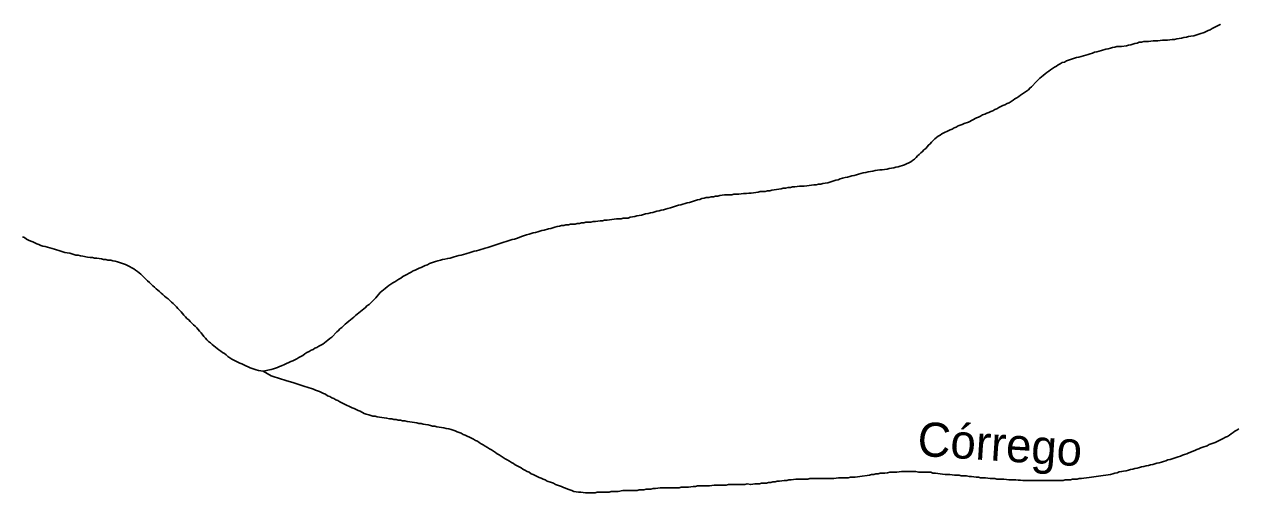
# Model space of a CAD drawing. Extents: x 652.3 to 678, y 7316.9 to 7344.9.
# Drawn here: x 669.946 to 672.797, y 7329.85 to 7330.949 of the extents above; entities that cross this region are included whole.
import ezdxf
from ezdxf.enums import TextEntityAlignment as Align

# ---------------------------------------------------------------- set-up
doc = ezdxf.new("R2010")
doc.units = 0
doc.header["$LTSCALE"] = 0.032
doc.layers.add('61', color=7, linetype='Continuous')
doc.layers.add('7', color=7, linetype='Continuous', lineweight=25)

msp = doc.modelspace()

# ---------------------------------------------------------------- linework, layer by layer
at = {"layer": '7'}
for points in [[(672.1621, 7330.7198), (672.1812, 7330.7294), (672.186, 7330.7309), (672.1907, 7330.7333), (672.1955, 7330.7365), (672.2003, 7330.7381), (672.205, 7330.7405), (672.2098, 7330.7421), (672.2146, 7330.7445), (672.2194, 7330.7461), (672.2241, 7330.7492), (672.2289, 7330.7508), (672.2337, 7330.754), (672.2432, 7330.7588), (672.248, 7330.7604), (672.2528, 7330.7636), (672.2576, 7330.7652), (672.2623, 7330.7683), (672.2671, 7330.7707), (672.2711, 7330.7739), (672.2759, 7330.7763), (672.2806, 7330.7795), (672.2846, 7330.7827), (672.2894, 7330.7858), (672.2934, 7330.789), (672.2981, 7330.7922), (672.3029, 7330.7954), (672.3061, 7330.7994), (672.3101, 7330.8026), (672.322, 7330.8145), (672.326, 7330.8185), (672.33, 7330.8225), (672.334, 7330.8256), (672.3379, 7330.8288), (672.3419, 7330.8328), (672.3459, 7330.836), (672.3507, 7330.8392), (672.3546, 7330.8423), (672.3594, 7330.8455), (672.3642, 7330.8487), (672.369, 7330.8511), (672.3729, 7330.8543), (672.3777, 7330.8567), (672.3825, 7330.8591), (672.3873, 7330.8606), (672.392, 7330.863), (672.4064, 7330.8678), (672.4111, 7330.8694), (672.4159, 7330.871), (672.4215, 7330.8718), (672.427, 7330.8734), (672.4326, 7330.875), (672.4374, 7330.8766), (672.443, 7330.8781), (672.4477, 7330.8797), (672.4533, 7330.8813), (672.4581, 7330.8837), (672.4636, 7330.8845), (672.4692, 7330.8861), (672.4748, 7330.8877), (672.4843, 7330.8909), (672.4899, 7330.8917), (672.4955, 7330.8933), (672.5002, 7330.8949), (672.5058, 7330.8957), (672.5106, 7330.8972), (672.5217, 7330.8972), (672.5329, 7330.8988), (672.5376, 7330.9004), (672.5432, 7330.9012), (672.5528, 7330.9044), (672.5583, 7330.9052), (672.5631, 7330.9068), (672.5687, 7330.9068), (672.5735, 7330.9084), (672.5846, 7330.9084), (672.5902, 7330.9092), (672.5957, 7330.91), (672.6069, 7330.91), (672.618, 7330.9116), (672.6292, 7330.9116), (672.6347, 7330.9124), (672.6403, 7330.9132), (672.6459, 7330.9132), (672.6514, 7330.9148), (672.657, 7330.9155), (672.6626, 7330.9163), (672.6681, 7330.9179), (672.6737, 7330.9187), (672.6785, 7330.9203), (672.6841, 7330.9211), (672.6912, 7330.9219), (672.7008, 7330.9251), (672.7055, 7330.9267), (672.7151, 7330.9299), (672.7246, 7330.9346), (672.7294, 7330.9362), (672.7342, 7330.9394), (672.7485, 7330.9466), (672.7528, 7330.9487), (672.7535, 7330.9491)], [(671.5685, 7330.5456), (671.5741, 7330.5456), (671.5788, 7330.5471), (671.59, 7330.5487), (671.6067, 7330.5487), (671.6115, 7330.5503), (671.6234, 7330.5503), (671.629, 7330.5511), (671.6345, 7330.5519), (671.6409, 7330.5519), (671.6465, 7330.5527), (671.652, 7330.5527), (671.6576, 7330.5535), (671.6688, 7330.5551), (671.6735, 7330.5567), (671.6847, 7330.5567), (671.6902, 7330.5583), (671.6958, 7330.5583), (671.7006, 7330.5599), (671.7117, 7330.5615), (671.7173, 7330.5623), (671.7229, 7330.5631), (671.7276, 7330.5646), (671.7332, 7330.5646), (671.7388, 7330.5662), (671.7443, 7330.5662), (671.7491, 7330.5678), (671.7547, 7330.5678), (671.7603, 7330.5686), (671.7658, 7330.5694), (671.777, 7330.5694), (671.7825, 7330.5702), (671.7881, 7330.571), (671.7937, 7330.5718), (671.7992, 7330.5726), (671.8048, 7330.5726), (671.8104, 7330.5742), (671.816, 7330.5742), (671.8207, 7330.5758), (671.8263, 7330.5766), (671.8319, 7330.5774), (671.8366, 7330.579), (671.8414, 7330.5806), (671.851, 7330.5837), (671.8565, 7330.5845), (671.8613, 7330.5869), (671.8669, 7330.5877), (671.8725, 7330.5893), (671.878, 7330.5901), (671.8836, 7330.5917), (671.8884, 7330.5933), (671.8939, 7330.5941), (671.8995, 7330.5957), (671.9043, 7330.5973), (671.9154, 7330.6005), (671.921, 7330.6012), (671.9266, 7330.6028), (671.9321, 7330.6036), (671.9377, 7330.6044), (671.9433, 7330.606), (671.9488, 7330.6068), (671.9544, 7330.6076), (671.96, 7330.6076), (671.9655, 7330.6084), (671.9711, 7330.6092), (671.9759, 7330.6108), (671.987, 7330.6124), (671.9918, 7330.614), (671.9974, 7330.6148), (672.0021, 7330.6164), (672.0077, 7330.618), (672.0125, 7330.6196), (672.0268, 7330.6267), (672.0308, 7330.6299), (672.0356, 7330.6323), (672.0395, 7330.6363), (672.0427, 7330.6402), (672.0467, 7330.6434), (672.0507, 7330.6474), (672.0547, 7330.6506), (672.0578, 7330.6546), (672.0618, 7330.6577), (672.065, 7330.6617), (672.0682, 7330.6657), (672.0722, 7330.6689), (672.0754, 7330.6729), (672.0793, 7330.6768), (672.0833, 7330.68), (672.0873, 7330.6832), (672.0913, 7330.6864), (672.096, 7330.6888), (672.1, 7330.692), (672.1191, 7330.7015), (672.1239, 7330.7031), (672.1287, 7330.7063), (672.1334, 7330.7079), (672.1382, 7330.7111), (672.143, 7330.7126), (672.1478, 7330.7142), (672.1525, 7330.7166), (672.1621, 7330.7198)], [(670.9502, 7330.4023), (670.955, 7330.4039), (670.9606, 7330.4047), (670.9662, 7330.4063), (670.9717, 7330.4071), (670.9773, 7330.4087), (670.9829, 7330.4103), (670.9924, 7330.4135), (670.9972, 7330.4151), (671.002, 7330.4166), (671.0075, 7330.4174), (671.0131, 7330.419), (671.0179, 7330.4206), (671.0235, 7330.4222), (671.0282, 7330.4238), (671.0338, 7330.4254), (671.0386, 7330.427), (671.0433, 7330.4286), (671.0481, 7330.4302), (671.0624, 7330.435), (671.0672, 7330.4365), (671.0815, 7330.4413), (671.0863, 7330.4429), (671.0911, 7330.4445), (671.0967, 7330.4453), (671.1014, 7330.4469), (671.1158, 7330.4517), (671.1205, 7330.4533), (671.1253, 7330.4548), (671.1309, 7330.4564), (671.1356, 7330.458), (671.1404, 7330.4596), (671.146, 7330.4604), (671.1516, 7330.462), (671.1611, 7330.4652), (671.1667, 7330.466), (671.1762, 7330.4692), (671.1818, 7330.47), (671.1913, 7330.4731), (671.1969, 7330.4747), (671.2025, 7330.4755), (671.2073, 7330.4771), (671.2128, 7330.4771), (671.2176, 7330.4787), (671.2232, 7330.4787), (671.2279, 7330.4803), (671.2391, 7330.4803), (671.2439, 7330.4819), (671.2494, 7330.4819), (671.2542, 7330.4835), (671.2598, 7330.4835), (671.2645, 7330.4851), (671.2757, 7330.4851), (671.2813, 7330.4867), (671.2868, 7330.4867), (671.2924, 7330.4875), (671.298, 7330.4883), (671.3035, 7330.4883), (671.3083, 7330.4899), (671.3139, 7330.4899), (671.325, 7330.4914), (671.3306, 7330.4922), (671.3362, 7330.493), (671.3473, 7330.493), (671.3521, 7330.4946), (671.3632, 7330.4946), (671.368, 7330.4962), (671.3791, 7330.4978), (671.3839, 7330.4994), (671.3895, 7330.5002), (671.395, 7330.501), (671.3998, 7330.5026), (671.4046, 7330.5042), (671.4102, 7330.505), (671.4157, 7330.5066), (671.4213, 7330.5074), (671.4261, 7330.5089), (671.4308, 7330.5105), (671.4364, 7330.5113), (671.4412, 7330.5129), (671.4468, 7330.5137), (671.4515, 7330.5153), (671.4563, 7330.5169), (671.4627, 7330.5185), (671.4722, 7330.5217), (671.477, 7330.5233), (671.4818, 7330.5249), (671.4873, 7330.5257), (671.5017, 7330.5304), (671.5072, 7330.5312), (671.5168, 7330.5344), (671.5216, 7330.536), (671.5263, 7330.5376), (671.5319, 7330.5384), (671.5367, 7330.54), (671.5422, 7330.5408), (671.547, 7330.5424), (671.5526, 7330.5424), (671.5582, 7330.544), (671.5637, 7330.544), (671.5685, 7330.5456)], [(669.9803, 7330.4326), (669.9755, 7330.4342), (669.9708, 7330.4365), (669.966, 7330.4389), (669.9612, 7330.4405), (669.9564, 7330.4429), (669.9517, 7330.4453), (669.9469, 7330.4485), (669.9421, 7330.4501)], [(670.507, 7330.135), (670.4959, 7330.1366), (670.4903, 7330.1382), (670.4856, 7330.1398), (670.4808, 7330.1413), (670.476, 7330.1429), (670.4617, 7330.1501), (670.4569, 7330.1525), (670.4521, 7330.1541), (670.4474, 7330.1565), (670.4426, 7330.1588), (670.4331, 7330.1636), (670.4283, 7330.1668), (670.4243, 7330.17), (670.4203, 7330.1732), (670.4163, 7330.1764), (670.4116, 7330.1787), (670.4076, 7330.1819), (670.4028, 7330.1851), (670.3988, 7330.1883), (670.3949, 7330.1915), (670.3909, 7330.1947), (670.3869, 7330.1978), (670.3829, 7330.2018), (670.3789, 7330.205), (670.375, 7330.209), (670.3718, 7330.213), (670.3678, 7330.2169), (670.3614, 7330.2249), (670.3575, 7330.2289), (670.3543, 7330.2328), (670.3511, 7330.2368), (670.3471, 7330.2408), (670.3431, 7330.244), (670.3392, 7330.248), (670.3352, 7330.2519), (670.332, 7330.2559), (670.328, 7330.2591), (670.3248, 7330.2631), (670.3209, 7330.2663), (670.3145, 7330.2742), (670.3065, 7330.2822), (670.3034, 7330.2862), (670.2994, 7330.2901), (670.2954, 7330.2941), (670.2914, 7330.2973), (670.2835, 7330.3053), (670.2795, 7330.3084), (670.2755, 7330.3116), (670.2715, 7330.3148), (670.2675, 7330.318), (670.2636, 7330.322), (670.2596, 7330.3251), (670.2556, 7330.3283), (670.2516, 7330.3323), (670.2477, 7330.3355), (670.2397, 7330.3434), (670.2357, 7330.3474), (670.2278, 7330.3554), (670.2238, 7330.3586), (670.2198, 7330.3625), (670.2158, 7330.3657), (670.2118, 7330.3689), (670.2071, 7330.3721), (670.2031, 7330.3753), (670.1983, 7330.3777), (670.1935, 7330.3808), (670.184, 7330.3856), (670.1697, 7330.3904), (670.1649, 7330.392), (670.1593, 7330.3936), (670.1538, 7330.3944), (670.149, 7330.396), (670.1426, 7330.396), (670.1379, 7330.3976), (670.1323, 7330.3976), (670.1275, 7330.3991), (670.1219, 7330.3999), (670.1164, 7330.4007), (670.1108, 7330.4007), (670.106, 7330.4023), (670.1005, 7330.4023), (670.0949, 7330.4031), (670.0837, 7330.4047), (670.0782, 7330.4055), (670.0726, 7330.4071), (670.067, 7330.4071), (670.0623, 7330.4087), (670.0527, 7330.4119), (670.0471, 7330.4127), (670.0416, 7330.4135), (670.0368, 7330.4151), (670.0272, 7330.4182), (670.0217, 7330.4198), (670.0169, 7330.4214), (670.0058, 7330.4246), (670.001, 7330.4262), (669.9954, 7330.4278), (669.9899, 7330.4286), (669.9851, 7330.4302), (669.9803, 7330.4326)], [(670.507, 7330.135), (670.5254, 7330.139), (670.5309, 7330.1405), (670.5357, 7330.1421), (670.5405, 7330.1437), (670.5452, 7330.1461), (670.55, 7330.1477), (670.5572, 7330.1509), (670.5715, 7330.1581), (670.5763, 7330.1596), (670.5858, 7330.1644), (670.5906, 7330.1676), (670.6001, 7330.1724), (670.6049, 7330.1756), (670.6097, 7330.1787), (670.6145, 7330.1811), (670.6192, 7330.1843), (670.624, 7330.1859), (670.628, 7330.1891), (670.6328, 7330.1907), (670.6375, 7330.1939), (670.6471, 7330.1986), (670.6511, 7330.2018), (670.655, 7330.205), (670.659, 7330.2082), (670.663, 7330.2122), (670.6678, 7330.2153), (670.6797, 7330.2273), (670.6837, 7330.2305), (670.6869, 7330.2344), (670.6916, 7330.2376), (670.6956, 7330.2416), (670.6996, 7330.2456), (670.7036, 7330.2488), (670.7076, 7330.2527), (670.7115, 7330.2559), (670.7155, 7330.2591), (670.7195, 7330.2623), (670.7235, 7330.2655), (670.7275, 7330.2687), (670.7314, 7330.2718), (670.7354, 7330.275), (670.7394, 7330.2782), (670.7434, 7330.2814), (670.7473, 7330.2846), (670.7505, 7330.2885), (670.7553, 7330.2917), (670.7712, 7330.3076), (670.7744, 7330.3116), (670.7784, 7330.3156), (670.7816, 7330.3196), (670.7855, 7330.3228), (670.7895, 7330.3259), (670.7935, 7330.3291), (670.7975, 7330.3331), (670.8015, 7330.3363), (670.8062, 7330.3395), (670.811, 7330.3427), (670.8158, 7330.345), (670.8206, 7330.3482), (670.8253, 7330.3514), (670.8301, 7330.3538), (670.8349, 7330.357), (670.8444, 7330.3617), (670.8492, 7330.3649), (670.854, 7330.3673), (670.8587, 7330.3705), (670.8635, 7330.3721), (670.8731, 7330.3769), (670.8778, 7330.3785), (670.8874, 7330.3832), (670.8922, 7330.3848), (670.8969, 7330.388), (670.9017, 7330.3896), (670.9113, 7330.3928), (670.9168, 7330.3944), (670.9232, 7330.396), (670.928, 7330.3976), (670.9335, 7330.3983), (670.9399, 7330.3999), (670.9455, 7330.4007), (670.9502, 7330.4023)], [(670.507, 7330.135), (670.5254, 7330.1246), (670.5301, 7330.123), (670.5349, 7330.1214), (670.5405, 7330.1199), (670.5452, 7330.1183), (670.55, 7330.1167), (670.5556, 7330.1151), (670.5604, 7330.1135), (670.5675, 7330.1111), (670.5763, 7330.1087), (670.5858, 7330.1055), (670.5906, 7330.1039), (670.6049, 7330.0992), (670.6105, 7330.0976), (670.6248, 7330.0928), (670.6296, 7330.0904), (670.6344, 7330.0888), (670.6391, 7330.0872), (670.6487, 7330.0825), (670.6535, 7330.0809), (670.6582, 7330.0777), (670.663, 7330.0761), (670.6678, 7330.0729), (670.6726, 7330.0713), (670.6773, 7330.0681), (670.6821, 7330.0665), (670.6869, 7330.0634), (670.6916, 7330.061), (670.6964, 7330.0586), (670.7155, 7330.049), (670.7203, 7330.0475), (670.7298, 7330.0427), (670.7346, 7330.0411), (670.7442, 7330.0363), (670.7489, 7330.0347), (670.7545, 7330.0331), (670.7593, 7330.0315), (670.7641, 7330.0299), (670.7696, 7330.0299), (670.7744, 7330.0284), (670.78, 7330.0276), (670.7855, 7330.0268), (670.7967, 7330.0252), (670.803, 7330.0236), (670.8086, 7330.0236), (670.8134, 7330.022), (670.819, 7330.022), (670.8237, 7330.0204), (670.8293, 7330.0204), (670.8341, 7330.0188), (670.8396, 7330.0188), (670.8452, 7330.0172), (670.8508, 7330.0164), (670.8564, 7330.0156), (670.8619, 7330.0148), (670.8675, 7330.014), (670.8723, 7330.0124), (670.8778, 7330.0124), (670.8826, 7330.0108), (670.8882, 7330.0101), (670.8938, 7330.0093), (670.8993, 7330.0077), (670.9041, 7330.0061), (670.9097, 7330.0061), (670.9144, 7330.0045), (670.92, 7330.0037), (670.9256, 7330.0029), (670.9312, 7330.0021), (670.9367, 7330.0005), (670.9423, 7329.9997), (670.9479, 7329.9981), (670.9574, 7329.9949), (670.9622, 7329.9933), (670.967, 7329.991), (670.9717, 7329.9894), (670.9765, 7329.987), (670.9813, 7329.9854), (670.9956, 7329.9782), (671.0004, 7329.9758), (671.0052, 7329.9727), (671.0099, 7329.9711), (671.0139, 7329.9679)], [(672.7031, 7329.9528), (672.7079, 7329.9552), (672.7127, 7329.9567), (672.7222, 7329.9599), (672.727, 7329.9631), (672.7413, 7329.9679), (672.7604, 7329.9774), (672.7652, 7329.9806), (672.77, 7329.9822), (672.7748, 7329.9854), (672.7787, 7329.9886), (672.7835, 7329.991), (672.7875, 7329.9941), (672.7923, 7329.9965), (672.797, 7329.9997)], [(671.0139, 7329.9679), (671.0187, 7329.9647), (671.0235, 7329.9623), (671.0282, 7329.9591), (671.033, 7329.9559), (671.0378, 7329.9528), (671.0425, 7329.9504), (671.0473, 7329.9472), (671.0521, 7329.9448), (671.0561, 7329.9416), (671.0608, 7329.9392), (671.0656, 7329.9361), (671.0704, 7329.9329), (671.0752, 7329.9297), (671.0799, 7329.9273), (671.0847, 7329.9241), (671.0895, 7329.9209), (671.0943, 7329.9185), (671.0982, 7329.9154), (671.1126, 7329.9082), (671.1165, 7329.905), (671.1213, 7329.9026), (671.1261, 7329.8995), (671.1309, 7329.8979), (671.1356, 7329.8947), (671.1404, 7329.8931), (671.1547, 7329.8859), (671.1595, 7329.8843), (671.1643, 7329.8819), (671.1691, 7329.8804), (671.1738, 7329.8772), (671.1834, 7329.874), (671.1882, 7329.8724), (671.1929, 7329.8692), (671.1977, 7329.8676), (671.2025, 7329.866), (671.2073, 7329.8644), (671.212, 7329.8621), (671.2168, 7329.8605), (671.2216, 7329.8581), (671.2311, 7329.8549), (671.2359, 7329.8533), (671.2415, 7329.8525), (671.247, 7329.8517), (671.2526, 7329.8517), (671.2582, 7329.8509), (671.2637, 7329.8501), (671.286, 7329.8501), (671.2908, 7329.8517), (671.3187, 7329.8517), (671.3234, 7329.8533), (671.3401, 7329.8533), (671.3513, 7329.8549), (671.3847, 7329.8549), (671.3895, 7329.8565), (671.4006, 7329.8565), (671.4054, 7329.8581), (671.4165, 7329.8581), (671.4221, 7329.8597), (671.4277, 7329.8597), (671.4388, 7329.8613), (671.4834, 7329.8613), (671.4881, 7329.8629), (671.5048, 7329.8629), (671.5104, 7329.8636), (671.516, 7329.8644), (671.5216, 7329.8644), (671.5263, 7329.866), (671.5542, 7329.866), (671.5653, 7329.8676), (671.5932, 7329.8676), (671.5987, 7329.8692), (671.6377, 7329.8692), (671.6425, 7329.8708), (671.6512, 7329.8692), (671.6608, 7329.8708), (671.6719, 7329.8708), (671.6767, 7329.8724), (671.6879, 7329.8724), (671.6926, 7329.874), (671.6982, 7329.874), (671.703, 7329.8756), (671.7085, 7329.8756), (671.7133, 7329.8772), (671.7189, 7329.8772), (671.7245, 7329.878), (671.73, 7329.8788), (671.7356, 7329.8788), (671.7404, 7329.8804), (671.7459, 7329.8804), (671.7515, 7329.8812), (671.7571, 7329.8819), (671.7849, 7329.8819), (671.7897, 7329.8835), (671.8462, 7329.8835), (671.8518, 7329.8843), (671.8573, 7329.8851), (671.8796, 7329.8851), (671.8852, 7329.8867), (671.8963, 7329.8867), (671.9019, 7329.8875)], [(671.9019, 7329.8875), (671.9075, 7329.8883), (671.913, 7329.8891), (671.9242, 7329.8907), (671.9297, 7329.8915), (671.9345, 7329.8931), (671.9401, 7329.8931), (671.9449, 7329.8947), (671.9504, 7329.8947), (671.9552, 7329.8963), (671.9663, 7329.8963), (671.9719, 7329.8971), (671.9775, 7329.8979), (671.9942, 7329.8979), (672.0053, 7329.8995), (672.0387, 7329.8995), (672.0451, 7329.8979), (672.0738, 7329.8979), (672.0785, 7329.8963), (672.0849, 7329.8963), (672.0905, 7329.8955), (672.096, 7329.8947), (672.1016, 7329.8939), (672.1072, 7329.8931), (672.1183, 7329.8931), (672.1295, 7329.8915), (672.1406, 7329.8915), (672.1454, 7329.8899), (672.1573, 7329.8899), (672.1637, 7329.8883), (672.1692, 7329.8883), (672.1748, 7329.8875), (672.1804, 7329.8867), (672.186, 7329.8867), (672.1907, 7329.8851), (672.2019, 7329.8851), (672.2074, 7329.8843), (672.213, 7329.8835), (672.2241, 7329.8835), (672.2289, 7329.8819), (672.2456, 7329.8819), (672.2512, 7329.8812), (672.2568, 7329.8804), (672.2735, 7329.8804), (672.279, 7329.8796), (672.2846, 7329.8796), (672.2902, 7329.8788), (672.3849, 7329.8788), (672.3896, 7329.8804), (672.4016, 7329.8804), (672.4064, 7329.8819), (672.4175, 7329.8819), (672.4223, 7329.8835), (672.4278, 7329.8835), (672.4334, 7329.8843), (672.439, 7329.8851), (672.4453, 7329.8859), (672.4509, 7329.8867), (672.4565, 7329.8875), (672.4621, 7329.8883), (672.4676, 7329.8891), (672.4788, 7329.8907), (672.4843, 7329.8915), (672.4955, 7329.8931), (672.501, 7329.8947), (672.5058, 7329.8963), (672.5114, 7329.8971), (672.5162, 7329.8987), (672.5217, 7329.8995), (672.5265, 7329.901), (672.5321, 7329.9018), (672.5376, 7329.9026), (672.5424, 7329.9042), (672.548, 7329.905), (672.5528, 7329.9066), (672.5583, 7329.9074), (672.5639, 7329.909), (672.5687, 7329.9106), (672.5742, 7329.9114), (672.579, 7329.913), (672.5846, 7329.9138), (672.5894, 7329.9154), (672.5949, 7329.9162), (672.6045, 7329.9193), (672.6101, 7329.9201), (672.6156, 7329.9217), (672.6204, 7329.9233), (672.6252, 7329.9249), (672.6299, 7329.9273), (672.6355, 7329.9281), (672.6403, 7329.9297), (672.6451, 7329.9313), (672.6546, 7329.9345), (672.6602, 7329.9361), (672.665, 7329.9384), (672.6697, 7329.94), (672.6745, 7329.9416), (672.6793, 7329.944), (672.6936, 7329.9488), (672.6984, 7329.9512), (672.7031, 7329.9528)]]:
    msp.add_lwpolyline(points, dxfattribs=at)

# ---------------------------------------------------------------- texts
at = {"layer": '61'}
msp.add_text('Córrego', height=0.08, rotation=356.265, dxfattribs=at).set_placement((672.2337, 7329.9245), align=Align.CENTER)

doc.saveas('drawing.dxf')
